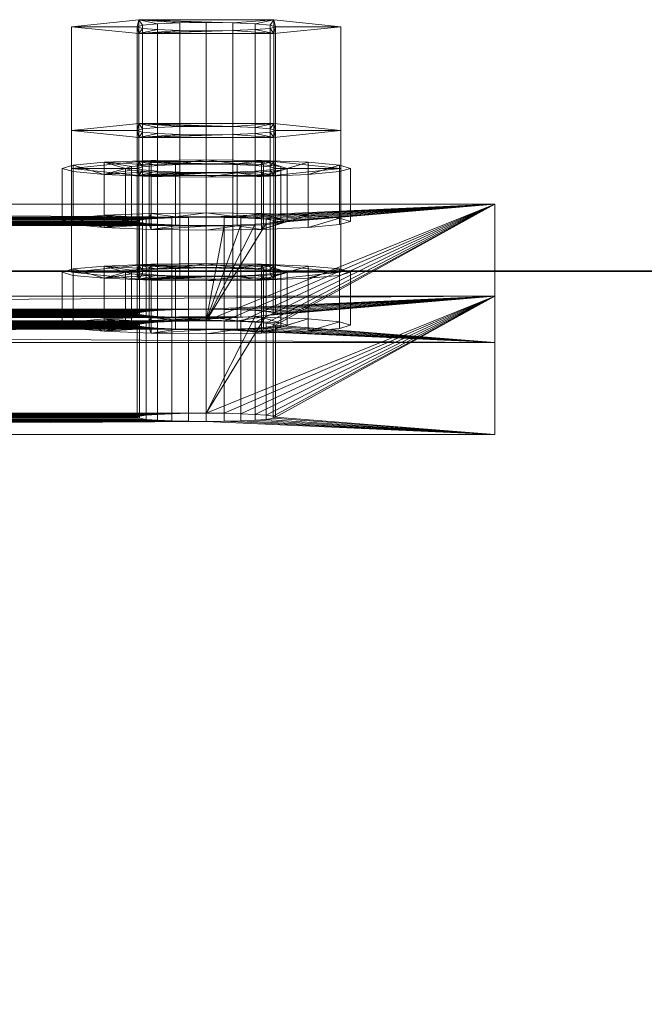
# Model space of a CAD drawing. Extents: x -0.3 to 41.3, y 0 to 17.8.
# Tile 393 of 625: x 22.4593 to 22.5134, y 9.0724 to 9.1578. Entities that reach past the tile are written whole.
import ezdxf

# ---------------------------------------------------------------- set-up
doc = ezdxf.new("R2010")
doc.units = 0
doc.header["$MEASUREMENT"] = 0
for name, color, linetype, lineweight in [('ANILHAS', 135, 'Continuous', 0), ('PLACAS_DE_BASE', 144, 'Continuous', 0), ('PORCAS', 157, 'Continuous', 0)]:
    doc.layers.add(name, color=color, linetype=linetype, lineweight=lineweight)
for name, color, linetype in [('V110', 7, 'Continuous'), ('V211', 7, 'Continuous'), ('V304', 7, 'Continuous')]:
    doc.layers.add(name, color=color, linetype=linetype)

msp = doc.modelspace()

# ---------------------------------------------------------------- linework, layer by layer
at = {"layer": 'V110', "color": 252, "true_color": 0x838383}
for points, invisible_edges in [([(24.88823, 9.13598, 196.60001), (18.82079, 9.13598, 196.60001), (18.82079, 8.98598, 196.60001)], 12), ([(24.88823, 9.13598, 196.00001), (18.82079, 9.13598, 196.00001), (18.82079, 8.98598, 196.00001)], 12), ([(24.88823, 9.13598, 196.60001), (18.82079, 8.98598, 196.60001), (24.88823, 8.98598, 196.60001)], 9), ([(24.88823, 9.13598, 196.00001), (18.82079, 8.98598, 196.00001), (24.88823, 8.98598, 196.00001)], 9)]:
    msp.add_3dface(points, dxfattribs=dict(at, invisible_edges=invisible_edges))
msp.add_3dface([(24.88823, 9.13598, 196.60001), (18.82079, 9.13598, 196.60001), (18.82079, 9.13598, 196.00001), (24.88823, 9.13598, 196.00001)], dxfattribs=at)
at = {"layer": 'V211', "color": 252, "true_color": 0x838383}
for points, invisible_edges in [([(24.88823, 9.13598, 199.55), (18.82079, 9.13598, 199.55), (18.82079, 8.98598, 199.55)], 12), ([(24.88823, 9.13598, 198.95), (18.82079, 9.13598, 198.95), (18.82079, 8.98598, 198.95)], 12), ([(24.88823, 9.13598, 199.55), (18.82079, 8.98598, 199.55), (24.88823, 8.98598, 199.55)], 9), ([(24.88823, 9.13598, 198.95), (18.82079, 8.98598, 198.95), (24.88823, 8.98598, 198.95)], 9)]:
    msp.add_3dface(points, dxfattribs=dict(at, invisible_edges=invisible_edges))
msp.add_3dface([(24.88823, 9.13598, 199.55), (18.82079, 9.13598, 199.55), (18.82079, 9.13598, 198.95), (24.88823, 9.13598, 198.95)], dxfattribs=at)
at = {"layer": 'V304', "color": 252, "true_color": 0x838383}
for points, invisible_edges in [([(24.88823, 9.13598, 200.60001), (18.82079, 9.13598, 200.60001), (18.82079, 8.98598, 200.60001)], 12), ([(24.88823, 9.13598, 200.30001), (18.82079, 9.13598, 200.30001), (18.82079, 8.98598, 200.30001)], 12), ([(24.88823, 9.13598, 200.60001), (18.82079, 8.98598, 200.60001), (24.88823, 8.98598, 200.60001)], 9), ([(24.88823, 9.13598, 200.30001), (18.82079, 8.98598, 200.30001), (24.88823, 8.98598, 200.30001)], 9)]:
    msp.add_3dface(points, dxfattribs=dict(at, invisible_edges=invisible_edges))
msp.add_3dface([(24.88823, 9.13598, 200.60001), (18.82079, 9.13598, 200.60001), (18.82079, 9.13598, 200.30001), (24.88823, 9.13598, 200.30001)], dxfattribs=at)

# ---------------------------------------------------------------- meshes
at = {"layer": 'ANILHAS'}
mesh = msp.add_polyface(dxfattribs=at)
corners = [(22.46295, 9.1403, 199.57206), (22.46295, 9.14489, 199.57178), (22.4639, 9.14002, 199.56729), (22.4639, 9.14059, 199.57683), (22.4639, 9.14461, 199.56701), (22.4639, 9.14518, 199.57656), (22.46661, 9.13977, 199.56324), (22.46661, 9.14083, 199.58088), (22.46661, 9.14436, 199.56296), (22.46661, 9.14542, 199.58061), (22.46845, 9.1403, 199.57206), (22.46845, 9.14489, 199.57178), (22.46898, 9.14014, 199.56938), (22.46898, 9.14046, 199.57474), (22.46898, 9.14473, 199.56911), (22.46898, 9.14505, 199.57446), (22.4705, 9.14, 199.56712), (22.4705, 9.1406, 199.577), (22.4705, 9.1446, 199.56684), (22.4705, 9.14519, 199.57673), (22.47067, 9.13961, 199.56053), (22.47067, 9.14099, 199.58359), (22.47067, 9.1442, 199.56025), (22.47067, 9.14559, 199.58331), (22.47277, 9.13991, 199.5656), (22.47277, 9.14069, 199.57852), (22.47277, 9.14451, 199.56533), (22.47277, 9.14528, 199.57824), (22.47545, 9.13955, 199.55958), (22.47545, 9.13988, 199.56507), (22.47545, 9.14072, 199.57905), (22.47545, 9.14105, 199.58454), (22.47545, 9.14414, 199.55931), (22.47545, 9.14447, 199.5648), (22.47545, 9.14531, 199.57877), (22.47545, 9.14564, 199.58426), (22.47813, 9.13991, 199.5656), (22.47813, 9.14069, 199.57852), (22.47813, 9.14451, 199.56533), (22.47813, 9.14528, 199.57824), (22.48023, 9.13961, 199.56053), (22.48023, 9.14099, 199.58359), (22.48023, 9.1442, 199.56025), (22.48023, 9.14559, 199.58331), (22.4804, 9.14, 199.56712), (22.4804, 9.1406, 199.577), (22.4804, 9.1446, 199.56684), (22.4804, 9.14519, 199.57673), (22.48192, 9.14014, 199.56938), (22.48192, 9.14046, 199.57474), (22.48192, 9.14473, 199.56911), (22.48192, 9.14505, 199.57446), (22.48245, 9.1403, 199.57206), (22.48245, 9.14489, 199.57178), (22.48429, 9.13977, 199.56324), (22.48429, 9.14083, 199.58088), (22.48429, 9.14436, 199.56296), (22.48429, 9.14542, 199.58061), (22.487, 9.14002, 199.56729), (22.487, 9.14059, 199.57683), (22.487, 9.14461, 199.56701), (22.487, 9.14518, 199.57656), (22.48795, 9.1403, 199.57206), (22.48795, 9.14489, 199.57178)]
mesh.append_faces([[corners[k] for k in face] for face in [(0, 3, 5, 1), (3, 7, 9, 5), (7, 21, 23, 9), (21, 31, 35, 23), (31, 41, 43, 35), (41, 55, 57, 43), (55, 59, 61, 57), (59, 62, 63, 61), (62, 58, 60, 63), (58, 54, 56, 60), (54, 40, 42, 56), (40, 28, 32, 42), (28, 20, 22, 32), (20, 6, 8, 22), (6, 2, 4, 8), (2, 0, 1, 4), (10, 12, 14, 11), (12, 16, 18, 14), (16, 24, 26, 18), (24, 29, 33, 26), (29, 36, 38, 33), (36, 44, 46, 38), (44, 48, 50, 46), (48, 52, 53, 50), (52, 49, 51, 53), (49, 45, 47, 51), (45, 37, 39, 47), (37, 30, 34, 39), (30, 25, 27, 34), (25, 17, 19, 27), (17, 13, 15, 19), (13, 10, 11, 15)]])
mesh.append_faces([[corners[k] for k in face] for face in [(59, 58, 62), (2, 3, 0), (60, 61, 63), (5, 4, 1)]], dxfattribs={"vtx0": -1})
mesh.append_faces([[corners[k] for k in face] for face in [(41, 52, 55), (52, 41, 49), (49, 41, 45), (45, 41, 37), (37, 31, 30), (30, 31, 25), (25, 21, 17), (17, 7, 13), (13, 7, 10), (58, 59, 54), (54, 55, 40), (40, 36, 28), (28, 29, 20), (20, 16, 6), (6, 3, 2), (61, 56, 57), (53, 42, 50), (50, 42, 46), (46, 42, 38), (38, 32, 33), (33, 22, 26), (26, 22, 18), (18, 8, 14), (14, 8, 11), (9, 8, 5), (43, 39, 35), (35, 27, 23), (23, 19, 9)]], dxfattribs={"vtx0": -1, "vtx1": -1})
mesh.append_faces([[corners[k] for k in face] for face in [(40, 55, 52), (6, 10, 7), (57, 42, 53), (11, 8, 9)]], dxfattribs={"vtx0": -1, "vtx1": -1, "vtx2": -1})
mesh.append_faces([[corners[k] for k in face] for face in [(37, 41, 31), (25, 31, 21), (17, 21, 7), (54, 59, 55), (40, 52, 48), (40, 48, 44), (40, 44, 36), (28, 36, 29), (20, 29, 24), (20, 24, 16), (6, 16, 12), (6, 12, 10), (6, 7, 3), (61, 60, 56), (57, 56, 42), (38, 42, 32), (33, 32, 22), (18, 22, 8), (5, 8, 4), (53, 43, 57), (43, 53, 51), (43, 51, 47), (43, 47, 39), (35, 39, 34), (35, 34, 27), (23, 27, 19), (9, 19, 15), (9, 15, 11)]], dxfattribs={"vtx0": -1, "vtx2": -1})
mesh = msp.add_polyface(dxfattribs=at)
corners = [(22.46295, 9.13131, 199.42233), (22.46295, 9.1359, 199.42205), (22.4639, 9.13102, 199.41756), (22.4639, 9.13159, 199.4271), (22.4639, 9.13561, 199.41728), (22.4639, 9.13618, 199.42683), (22.46661, 9.13077, 199.41351), (22.46661, 9.13184, 199.43115), (22.46661, 9.13537, 199.41323), (22.46661, 9.13643, 199.43088), (22.46845, 9.13131, 199.42233), (22.46845, 9.1359, 199.42205), (22.46898, 9.13114, 199.41965), (22.46898, 9.13147, 199.42501), (22.46898, 9.13574, 199.41938), (22.46898, 9.13606, 199.42473), (22.4705, 9.13101, 199.41739), (22.4705, 9.1316, 199.42727), (22.4705, 9.1356, 199.41711), (22.4705, 9.13619, 199.427), (22.47067, 9.13061, 199.4108), (22.47067, 9.132, 199.43386), (22.47067, 9.1352, 199.41053), (22.47067, 9.13659, 199.43358), (22.47277, 9.13092, 199.41587), (22.47277, 9.13169, 199.42879), (22.47277, 9.13551, 199.4156), (22.47277, 9.13628, 199.42851), (22.47545, 9.13056, 199.40985), (22.47545, 9.13089, 199.41534), (22.47545, 9.13173, 199.42932), (22.47545, 9.13205, 199.43481), (22.47545, 9.13515, 199.40958), (22.47545, 9.13548, 199.41507), (22.47545, 9.13632, 199.42904), (22.47545, 9.13665, 199.43453), (22.47813, 9.13092, 199.41587), (22.47813, 9.13169, 199.42879), (22.47813, 9.13551, 199.4156), (22.47813, 9.13628, 199.42851), (22.48023, 9.13061, 199.4108), (22.48023, 9.132, 199.43386), (22.48023, 9.1352, 199.41053), (22.48023, 9.13659, 199.43358), (22.4804, 9.13101, 199.41739), (22.4804, 9.1316, 199.42727), (22.4804, 9.1356, 199.41711), (22.4804, 9.13619, 199.427), (22.48192, 9.13114, 199.41965), (22.48192, 9.13147, 199.42501), (22.48192, 9.13574, 199.41938), (22.48192, 9.13606, 199.42473), (22.48245, 9.13131, 199.42233), (22.48245, 9.1359, 199.42205), (22.48429, 9.13077, 199.41351), (22.48429, 9.13184, 199.43115), (22.48429, 9.13537, 199.41323), (22.48429, 9.13643, 199.43088), (22.487, 9.13102, 199.41756), (22.487, 9.13159, 199.4271), (22.487, 9.13561, 199.41728), (22.487, 9.13618, 199.42683), (22.48795, 9.13131, 199.42233), (22.48795, 9.1359, 199.42205)]
mesh.append_faces([[corners[k] for k in face] for face in [(0, 3, 5, 1), (3, 7, 9, 5), (7, 21, 23, 9), (21, 31, 35, 23), (31, 41, 43, 35), (41, 55, 57, 43), (55, 59, 61, 57), (59, 62, 63, 61), (62, 58, 60, 63), (58, 54, 56, 60), (54, 40, 42, 56), (40, 28, 32, 42), (28, 20, 22, 32), (20, 6, 8, 22), (6, 2, 4, 8), (2, 0, 1, 4), (10, 12, 14, 11), (12, 16, 18, 14), (16, 24, 26, 18), (24, 29, 33, 26), (29, 36, 38, 33), (36, 44, 46, 38), (44, 48, 50, 46), (48, 52, 53, 50), (52, 49, 51, 53), (49, 45, 47, 51), (45, 37, 39, 47), (37, 30, 34, 39), (30, 25, 27, 34), (25, 17, 19, 27), (17, 13, 15, 19), (13, 10, 11, 15)]])
mesh.append_faces([[corners[k] for k in face] for face in [(59, 58, 62), (2, 3, 0), (60, 61, 63), (5, 4, 1)]], dxfattribs={"vtx0": -1})
mesh.append_faces([[corners[k] for k in face] for face in [(41, 52, 55), (52, 41, 49), (49, 41, 45), (45, 41, 37), (37, 31, 30), (30, 31, 25), (25, 21, 17), (17, 7, 13), (13, 7, 10), (58, 59, 54), (54, 55, 40), (40, 36, 28), (28, 29, 20), (20, 16, 6), (6, 3, 2), (61, 56, 57), (53, 42, 50), (50, 42, 46), (46, 42, 38), (38, 32, 33), (33, 22, 26), (26, 22, 18), (18, 8, 14), (14, 8, 11), (9, 8, 5), (43, 39, 35), (35, 27, 23), (23, 19, 9)]], dxfattribs={"vtx0": -1, "vtx1": -1})
mesh.append_faces([[corners[k] for k in face] for face in [(40, 55, 52), (6, 10, 7), (57, 42, 53), (11, 8, 9)]], dxfattribs={"vtx0": -1, "vtx1": -1, "vtx2": -1})
mesh.append_faces([[corners[k] for k in face] for face in [(37, 41, 31), (25, 31, 21), (17, 21, 7), (54, 59, 55), (40, 52, 48), (40, 48, 44), (40, 44, 36), (28, 36, 29), (20, 29, 24), (20, 24, 16), (6, 16, 12), (6, 12, 10), (6, 7, 3), (61, 60, 56), (57, 56, 42), (38, 42, 32), (33, 32, 22), (18, 22, 8), (5, 8, 4), (53, 43, 57), (43, 53, 51), (43, 51, 47), (43, 47, 39), (35, 39, 34), (35, 34, 27), (23, 27, 19), (9, 19, 15), (9, 15, 11)]], dxfattribs={"vtx0": -1, "vtx2": -1})
at = {"layer": 'PLACAS_DE_BASE'}
mesh = msp.add_polyface(dxfattribs=at)
corners = [(22.32545, 9.12296, 199.41683), (22.30045, 9.12182, 199.39786), (22.47545, 9.12296, 199.41683), (22.32545, 9.13196, 199.56656), (22.32545, 9.12368, 199.4288), (22.47545, 9.13196, 199.56656), (22.30045, 9.13382, 199.5975), (22.32545, 9.13268, 199.57853), (22.50045, 9.13382, 199.5975), (22.4739, 9.13197, 199.56676), (22.327, 9.13197, 199.56676), (22.47245, 9.132, 199.56736), (22.32845, 9.132, 199.56736), (22.327, 9.13266, 199.57833), (22.47545, 9.13268, 199.57853), (22.4739, 9.12297, 199.41703), (22.327, 9.12297, 199.41703), (22.47245, 9.12301, 199.41763), (22.32845, 9.12301, 199.41763), (22.327, 9.12367, 199.4286), (22.47545, 9.12368, 199.4288), (22.30045, 9.12981, 199.39738), (22.32545, 9.13095, 199.41635), (22.50045, 9.12981, 199.39738), (22.32545, 9.13167, 199.42832), (22.32121, 9.14005, 199.56783), (22.47545, 9.13167, 199.42832), (22.32245, 9.13999, 199.56688), (22.3239, 9.13995, 199.56628), (22.32545, 9.13994, 199.56608), (22.32545, 9.14066, 199.57805), (22.30045, 9.1418, 199.59702), (22.47545, 9.14066, 199.57805), (22.327, 9.13995, 199.56628), (22.47545, 9.13994, 199.56608), (22.4739, 9.14065, 199.57785), (22.327, 9.14065, 199.57785), (22.327, 9.13096, 199.41655), (22.47545, 9.13095, 199.41635), (22.4739, 9.13165, 199.42812), (22.327, 9.13165, 199.42812), (22.32845, 9.13099, 199.41715), (22.32969, 9.12307, 199.41858), (22.32969, 9.13105, 199.4181), (22.33065, 9.12314, 199.41982), (22.33065, 9.13113, 199.41934), (22.33125, 9.12323, 199.42126), (22.33125, 9.13121, 199.42079), (22.33145, 9.12332, 199.42281), (22.33145, 9.13131, 199.42234), (22.33125, 9.12341, 199.42437), (22.33125, 9.1314, 199.42389), (22.33065, 9.1235, 199.42581), (22.33065, 9.13149, 199.42533), (22.32969, 9.12357, 199.42705), (22.32969, 9.13156, 199.42657), (22.32845, 9.12363, 199.428), (22.32845, 9.13162, 199.42752), (22.32845, 9.13999, 199.56688), (22.32969, 9.13206, 199.56831), (22.32969, 9.14005, 199.56783), (22.33065, 9.13214, 199.56955), (22.33065, 9.14012, 199.56907), (22.33125, 9.13222, 199.57099), (22.33125, 9.14021, 199.57051), (22.33145, 9.13232, 199.57254), (22.33145, 9.1403, 199.57207), (22.33125, 9.13241, 199.5741), (22.33125, 9.1404, 199.57362), (22.33065, 9.1325, 199.57554), (22.33065, 9.14048, 199.57506), (22.32969, 9.13257, 199.57678), (22.32969, 9.14056, 199.5763), (22.32845, 9.13263, 199.57773), (22.32845, 9.14061, 199.57725)]
mesh.append_faces([[corners[k] for k in face] for face in [(16, 18, 41, 37), (18, 42, 43, 41), (42, 44, 45, 43), (44, 46, 47, 45), (46, 48, 49, 47), (48, 50, 51, 49), (50, 52, 53, 51), (52, 54, 55, 53), (54, 56, 57, 55), (56, 19, 40, 57), (10, 12, 58, 33), (12, 59, 60, 58), (59, 61, 62, 60), (61, 63, 64, 62), (63, 65, 66, 64), (65, 67, 68, 66), (67, 69, 70, 68), (69, 71, 72, 70), (71, 73, 74, 72), (73, 13, 36, 74)]])
mesh.append_faces([[corners[k] for k in face] for face in [(6, 7, 8), (3, 9, 10), (10, 11, 12), (13, 14, 7), (0, 15, 16), (16, 17, 18), (19, 20, 4), (21, 22, 23), (33, 34, 29), (37, 38, 22)]], dxfattribs={"vtx0": -1, "vtx1": -1})
mesh.append_faces([[corners[k] for k in face] for face in [(0, 1, 2), (3, 4, 5), (24, 25, 26), (30, 31, 32)]], dxfattribs={"vtx0": -1, "vtx1": -1, "vtx2": -1})
mesh.append_faces([[corners[k] for k in face] for face in [(26, 25, 27), (26, 27, 28), (26, 28, 29), (35, 36, 30), (39, 40, 24)]], dxfattribs={"vtx0": -1, "vtx2": -1})
mesh = msp.add_polyface(dxfattribs=at)
corners = [(22.4739, 9.13197, 199.56676), (22.32545, 9.13196, 199.56656), (22.47545, 9.13196, 199.56656), (22.327, 9.13197, 199.56676), (22.47245, 9.132, 199.56736), (22.32845, 9.132, 199.56736), (22.47121, 9.13206, 199.56831), (22.32969, 9.13206, 199.56831), (22.47025, 9.13214, 199.56955), (22.33065, 9.13214, 199.56955), (22.46965, 9.13222, 199.57099), (22.33125, 9.13222, 199.57099), (22.46945, 9.13232, 199.57254), (22.33145, 9.13232, 199.57254), (22.46965, 9.13241, 199.5741), (22.33125, 9.13241, 199.5741), (22.47025, 9.1325, 199.57554), (22.33065, 9.1325, 199.57554), (22.47121, 9.13257, 199.57678), (22.32969, 9.13257, 199.57678), (22.47245, 9.13263, 199.57773), (22.4739, 9.12297, 199.41703), (22.32545, 9.12296, 199.41683), (22.47545, 9.12296, 199.41683), (22.327, 9.12297, 199.41703), (22.47245, 9.12301, 199.41763), (22.32845, 9.12301, 199.41763), (22.47121, 9.12307, 199.41858), (22.32969, 9.12307, 199.41858), (22.47025, 9.12314, 199.41982), (22.33065, 9.12314, 199.41982), (22.46965, 9.12323, 199.42126), (22.33125, 9.12323, 199.42126), (22.46945, 9.12332, 199.42281), (22.33145, 9.12332, 199.42281), (22.46965, 9.12341, 199.42437), (22.33125, 9.12341, 199.42437), (22.47025, 9.1235, 199.42581), (22.33065, 9.1235, 199.42581), (22.47121, 9.12357, 199.42705), (22.32969, 9.12357, 199.42705), (22.47245, 9.12363, 199.428), (22.47245, 9.13999, 199.56688), (22.32969, 9.14005, 199.56783), (22.47121, 9.14005, 199.56783), (22.33065, 9.14012, 199.56907), (22.47025, 9.14012, 199.56907), (22.33125, 9.14021, 199.57051), (22.46965, 9.14021, 199.57051), (22.33145, 9.1403, 199.57207), (22.46945, 9.1403, 199.57207), (22.33125, 9.1404, 199.57362), (22.46965, 9.1404, 199.57362), (22.33065, 9.14048, 199.57506), (22.47025, 9.14048, 199.57506), (22.32969, 9.14056, 199.5763), (22.47121, 9.14056, 199.5763), (22.32845, 9.14061, 199.57725), (22.47245, 9.14061, 199.57725), (22.327, 9.14065, 199.57785), (22.4739, 9.14065, 199.57785), (22.47245, 9.13099, 199.41715), (22.32969, 9.13105, 199.4181), (22.47121, 9.13105, 199.4181), (22.33065, 9.13113, 199.41934), (22.47025, 9.13113, 199.41934), (22.33125, 9.13121, 199.42079), (22.46965, 9.13121, 199.42079), (22.33145, 9.13131, 199.42234), (22.46945, 9.13131, 199.42234), (22.33125, 9.1314, 199.42389), (22.46965, 9.1314, 199.42389), (22.33065, 9.13149, 199.42533), (22.47025, 9.13149, 199.42533), (22.32969, 9.13156, 199.42657), (22.47121, 9.13156, 199.42657), (22.32845, 9.13162, 199.42752), (22.47245, 9.13162, 199.42752), (22.327, 9.13165, 199.42812), (22.4739, 9.13165, 199.42812), (22.30045, 9.13382, 199.5975), (22.50045, 9.13382, 199.5975), (22.50045, 9.1418, 199.59702), (22.30045, 9.1418, 199.59702)]
mesh.append_faces([[corners[k] for k in face] for face in [(80, 81, 82, 83)]])
mesh.append_faces([[corners[k] for k in face] for face in [(0, 1, 2), (21, 22, 23), (42, 43, 44), (44, 45, 46), (46, 47, 48), (48, 49, 50), (50, 51, 52), (52, 53, 54), (54, 55, 56), (56, 57, 58), (58, 59, 60), (61, 62, 63), (63, 64, 65), (65, 66, 67), (67, 68, 69), (69, 70, 71), (71, 72, 73), (73, 74, 75), (75, 76, 77), (77, 78, 79)]], dxfattribs={"vtx0": -1, "vtx1": -1})
mesh.append_faces([[corners[k] for k in face] for face in [(3, 0, 4), (5, 4, 6), (7, 6, 8), (9, 8, 10), (11, 10, 12), (13, 12, 14), (15, 14, 16), (17, 16, 18), (19, 18, 20), (24, 21, 25), (26, 25, 27), (28, 27, 29), (30, 29, 31), (32, 31, 33), (34, 33, 35), (36, 35, 37), (38, 37, 39), (40, 39, 41)]], dxfattribs={"vtx0": -1, "vtx2": -1})
mesh = msp.add_polyface(dxfattribs=at)
corners = [(22.50045, 9.12182, 199.39786), (22.47545, 9.12296, 199.41683), (22.30045, 9.12182, 199.39786), (22.47545, 9.12368, 199.4288), (22.47969, 9.13206, 199.56831), (22.32545, 9.12368, 199.4288), (22.47845, 9.132, 199.56736), (22.477, 9.13197, 199.56676), (22.47545, 9.13196, 199.56656), (22.47545, 9.13268, 199.57853), (22.50045, 9.13382, 199.5975), (22.32545, 9.13268, 199.57853), (22.32845, 9.13263, 199.57773), (22.47245, 9.13263, 199.57773), (22.4739, 9.13266, 199.57833), (22.327, 9.13266, 199.57833), (22.32845, 9.12363, 199.428), (22.47245, 9.12363, 199.428), (22.4739, 9.12367, 199.4286), (22.327, 9.12367, 199.4286), (22.47545, 9.13095, 199.41635), (22.50045, 9.12981, 199.39738), (22.32545, 9.13095, 199.41635), (22.47545, 9.13994, 199.56608), (22.47545, 9.13167, 199.42832), (22.32545, 9.13994, 199.56608), (22.50045, 9.1418, 199.59702), (22.47545, 9.14066, 199.57805), (22.30045, 9.1418, 199.59702), (22.327, 9.13995, 199.56628), (22.4739, 9.13995, 199.56628), (22.32845, 9.13999, 199.56688), (22.47245, 9.13999, 199.56688), (22.4739, 9.14065, 199.57785), (22.32545, 9.14066, 199.57805), (22.327, 9.13096, 199.41655), (22.4739, 9.13096, 199.41655), (22.32845, 9.13099, 199.41715), (22.47245, 9.13099, 199.41715), (22.4739, 9.13165, 199.42812), (22.32545, 9.13167, 199.42832), (22.46945, 9.12332, 199.42281), (22.46965, 9.12323, 199.42126), (22.46965, 9.13121, 199.42079), (22.46945, 9.13131, 199.42234), (22.47025, 9.12314, 199.41982), (22.47025, 9.13113, 199.41934), (22.47121, 9.12307, 199.41858), (22.47121, 9.13105, 199.4181), (22.47245, 9.12301, 199.41763), (22.4739, 9.12297, 199.41703), (22.47245, 9.13162, 199.42752), (22.47121, 9.12357, 199.42705), (22.47121, 9.13156, 199.42657), (22.47025, 9.1235, 199.42581), (22.47025, 9.13149, 199.42533), (22.46965, 9.12341, 199.42437), (22.46965, 9.1314, 199.42389), (22.46945, 9.13232, 199.57254), (22.46965, 9.13222, 199.57099), (22.46965, 9.14021, 199.57051), (22.46945, 9.1403, 199.57207), (22.47025, 9.13214, 199.56955), (22.47025, 9.14012, 199.56907), (22.47121, 9.13206, 199.56831), (22.47121, 9.14005, 199.56783), (22.47245, 9.132, 199.56736), (22.4739, 9.13197, 199.56676), (22.47245, 9.14061, 199.57725), (22.47121, 9.13257, 199.57678), (22.47121, 9.14056, 199.5763), (22.47025, 9.1325, 199.57554), (22.47025, 9.14048, 199.57506), (22.46965, 9.13241, 199.5741), (22.46965, 9.1404, 199.57362)]
mesh.append_faces([[corners[k] for k in face] for face in [(41, 42, 43, 44), (42, 45, 46, 43), (45, 47, 48, 46), (47, 49, 38, 48), (49, 50, 36, 38), (18, 17, 51, 39), (17, 52, 53, 51), (52, 54, 55, 53), (54, 56, 57, 55), (56, 41, 44, 57), (58, 59, 60, 61), (59, 62, 63, 60), (62, 64, 65, 63), (64, 66, 32, 65), (66, 67, 30, 32), (14, 13, 68, 33), (13, 69, 70, 68), (69, 71, 72, 70), (71, 73, 74, 72), (73, 58, 61, 74)]])
mesh.append_faces([[corners[k] for k in face] for face in [(0, 1, 2), (26, 27, 28), (23, 29, 30), (30, 31, 32), (33, 34, 27), (20, 35, 36), (36, 37, 38), (39, 40, 24)]], dxfattribs={"vtx0": -1, "vtx1": -1})
mesh.append_faces([[corners[k] for k in face] for face in [(3, 4, 5), (9, 10, 11), (20, 21, 22), (23, 24, 25)]], dxfattribs={"vtx0": -1, "vtx1": -1, "vtx2": -1})
mesh.append_faces([[corners[k] for k in face] for face in [(5, 4, 6), (5, 6, 7), (5, 7, 8), (12, 13, 14), (15, 14, 9), (16, 17, 18), (19, 18, 3)]], dxfattribs={"vtx0": -1, "vtx2": -1})
mesh = msp.add_polyface(dxfattribs=at)
corners = [(22.47545, 9.12296, 199.41683), (22.50045, 9.12182, 199.39786), (22.477, 9.12297, 199.41703), (22.477, 9.12367, 199.4286), (22.50045, 9.13382, 199.5975), (22.47545, 9.12368, 199.4288), (22.48065, 9.13214, 199.56955), (22.47969, 9.13206, 199.56831), (22.477, 9.13266, 199.57833), (22.47545, 9.13268, 199.57853), (22.477, 9.13096, 199.41655), (22.50045, 9.12981, 199.39738), (22.47545, 9.13095, 199.41635), (22.50045, 9.1418, 199.59702), (22.477, 9.13165, 199.42812), (22.47545, 9.13167, 199.42832), (22.48065, 9.14012, 199.56907), (22.47969, 9.14005, 199.56783), (22.47845, 9.13999, 199.56688), (22.477, 9.13995, 199.56628), (22.47545, 9.13994, 199.56608), (22.477, 9.14065, 199.57785), (22.47545, 9.14066, 199.57805), (22.4739, 9.12297, 199.41703), (22.4739, 9.13096, 199.41655), (22.47845, 9.12301, 199.41763), (22.47845, 9.13099, 199.41715), (22.47969, 9.12307, 199.41858), (22.47969, 9.13105, 199.4181), (22.48065, 9.12314, 199.41982), (22.48065, 9.13113, 199.41934), (22.48125, 9.12323, 199.42126), (22.48125, 9.13121, 199.42079), (22.48145, 9.12332, 199.42281), (22.48145, 9.13131, 199.42234), (22.48125, 9.12341, 199.42437), (22.48125, 9.1314, 199.42389), (22.48065, 9.1235, 199.42581), (22.48065, 9.13149, 199.42533), (22.47969, 9.12357, 199.42705), (22.47969, 9.13156, 199.42657), (22.47845, 9.12363, 199.428), (22.47845, 9.13162, 199.42752), (22.4739, 9.12367, 199.4286), (22.4739, 9.13165, 199.42812), (22.4739, 9.13197, 199.56676), (22.47545, 9.13196, 199.56656), (22.4739, 9.13995, 199.56628), (22.477, 9.13197, 199.56676), (22.47845, 9.132, 199.56736), (22.48125, 9.13222, 199.57099), (22.48125, 9.14021, 199.57051), (22.48145, 9.13232, 199.57254), (22.48145, 9.1403, 199.57207), (22.48125, 9.13241, 199.5741), (22.48125, 9.1404, 199.57362), (22.48065, 9.1325, 199.57554), (22.48065, 9.14048, 199.57506), (22.47969, 9.13257, 199.57678), (22.47969, 9.14056, 199.5763), (22.47845, 9.13263, 199.57773), (22.47845, 9.14061, 199.57725), (22.4739, 9.13266, 199.57833), (22.4739, 9.14065, 199.57785)]
mesh.append_faces([[corners[k] for k in face] for face in [(23, 0, 12, 24), (0, 2, 10, 12), (2, 25, 26, 10), (25, 27, 28, 26), (27, 29, 30, 28), (29, 31, 32, 30), (31, 33, 34, 32), (33, 35, 36, 34), (35, 37, 38, 36), (37, 39, 40, 38), (39, 41, 42, 40), (41, 3, 14, 42), (3, 5, 15, 14), (5, 43, 44, 15), (45, 46, 20, 47), (46, 48, 19, 20), (48, 49, 18, 19), (49, 7, 17, 18), (7, 6, 16, 17), (6, 50, 51, 16), (50, 52, 53, 51), (52, 54, 55, 53), (54, 56, 57, 55), (56, 58, 59, 57), (58, 60, 61, 59), (60, 8, 21, 61), (8, 9, 22, 21), (9, 62, 63, 22)]])
mesh.append_faces([[corners[k] for k in face] for face in [(0, 1, 2), (3, 4, 5), (8, 4, 9), (10, 11, 12), (16, 15, 17), (17, 15, 18), (18, 15, 19), (19, 15, 20)]], dxfattribs={"vtx0": -1, "vtx1": -1})
mesh.append_faces([[corners[k] for k in face] for face in [(5, 6, 7), (13, 14, 15), (13, 21, 22)]], dxfattribs={"vtx0": -1, "vtx2": -1})
mesh = msp.add_polyface(dxfattribs=at)
corners = [(22.477, 9.12297, 199.41703), (22.50045, 9.12182, 199.39786), (22.47845, 9.12301, 199.41763), (22.47969, 9.12307, 199.41858), (22.48065, 9.12314, 199.41982), (22.48125, 9.12323, 199.42126), (22.48145, 9.12332, 199.42281), (22.50045, 9.13382, 199.5975), (22.48125, 9.12341, 199.42437), (22.48065, 9.1235, 199.42581), (22.47969, 9.12357, 199.42705), (22.47845, 9.12363, 199.428), (22.477, 9.12367, 199.4286), (22.47545, 9.12368, 199.4288), (22.48065, 9.13214, 199.56955), (22.48125, 9.13222, 199.57099), (22.48145, 9.13232, 199.57254), (22.48125, 9.13241, 199.5741), (22.48065, 9.1325, 199.57554), (22.47969, 9.13257, 199.57678), (22.47845, 9.13263, 199.57773), (22.477, 9.13266, 199.57833), (22.50045, 9.12981, 199.39738), (22.48145, 9.13131, 199.42234), (22.50045, 9.1418, 199.59702), (22.48125, 9.13121, 199.42079), (22.48065, 9.13113, 199.41934), (22.47969, 9.13105, 199.4181), (22.47845, 9.13099, 199.41715), (22.477, 9.13096, 199.41655), (22.48125, 9.1314, 199.42389), (22.48065, 9.13149, 199.42533), (22.47969, 9.13156, 199.42657), (22.47845, 9.13162, 199.42752), (22.477, 9.13165, 199.42812), (22.47545, 9.13167, 199.42832), (22.48065, 9.14012, 199.56907), (22.48125, 9.14021, 199.57051), (22.48145, 9.1403, 199.57207), (22.48125, 9.1404, 199.57362), (22.48065, 9.14048, 199.57506), (22.47969, 9.14056, 199.5763), (22.47845, 9.14061, 199.57725), (22.477, 9.14065, 199.57785)]
mesh.append_faces([[corners[k] for k in face] for face in [(7, 1, 22, 24)]])
mesh.append_faces([[corners[k] for k in face] for face in [(0, 1, 2), (2, 1, 3), (3, 1, 4), (4, 1, 5), (5, 1, 6), (6, 7, 8), (8, 7, 9), (9, 7, 10), (10, 7, 11), (11, 7, 12), (14, 7, 15), (15, 7, 16), (16, 7, 17), (17, 7, 18), (18, 7, 19), (19, 7, 20), (20, 7, 21), (22, 23, 24), (23, 22, 25), (25, 22, 26), (26, 22, 27), (27, 22, 28), (28, 22, 29)]], dxfattribs={"vtx0": -1, "vtx1": -1})
mesh.append_faces([[corners[k] for k in face] for face in [(13, 7, 14), (24, 35, 36)]], dxfattribs={"vtx0": -1, "vtx1": -1, "vtx2": -1})
mesh.append_faces([[corners[k] for k in face] for face in [(6, 1, 7), (24, 23, 30), (24, 30, 31), (24, 31, 32), (24, 32, 33), (24, 33, 34), (24, 36, 37), (24, 37, 38), (24, 38, 39), (24, 39, 40), (24, 40, 41), (24, 41, 42), (24, 42, 43)]], dxfattribs={"vtx0": -1, "vtx2": -1})
mesh = msp.add_polyface(dxfattribs=at)
corners = [(22.32845, 9.132, 199.56736), (22.47121, 9.13206, 199.56831), (22.32969, 9.13206, 199.56831), (22.47025, 9.13214, 199.56955), (22.33065, 9.13214, 199.56955), (22.46965, 9.13222, 199.57099), (22.33125, 9.13222, 199.57099), (22.46945, 9.13232, 199.57254), (22.33145, 9.13232, 199.57254), (22.46965, 9.13241, 199.5741), (22.33125, 9.13241, 199.5741), (22.47025, 9.1325, 199.57554), (22.33065, 9.1325, 199.57554), (22.47121, 9.13257, 199.57678), (22.32969, 9.13257, 199.57678), (22.47245, 9.13263, 199.57773), (22.32845, 9.13263, 199.57773), (22.4739, 9.13266, 199.57833), (22.327, 9.13266, 199.57833), (22.32845, 9.12301, 199.41763), (22.47121, 9.12307, 199.41858), (22.32969, 9.12307, 199.41858), (22.47025, 9.12314, 199.41982), (22.33065, 9.12314, 199.41982), (22.46965, 9.12323, 199.42126), (22.33125, 9.12323, 199.42126), (22.46945, 9.12332, 199.42281), (22.33145, 9.12332, 199.42281), (22.46965, 9.12341, 199.42437), (22.33125, 9.12341, 199.42437), (22.47025, 9.1235, 199.42581), (22.33065, 9.1235, 199.42581), (22.47121, 9.12357, 199.42705), (22.32969, 9.12357, 199.42705), (22.47245, 9.12363, 199.428), (22.32845, 9.12363, 199.428), (22.4739, 9.12367, 199.4286), (22.327, 9.12367, 199.4286), (22.4739, 9.13995, 199.56628), (22.327, 9.13995, 199.56628), (22.32845, 9.13999, 199.56688), (22.47245, 9.13999, 199.56688), (22.32969, 9.14005, 199.56783), (22.47121, 9.14005, 199.56783), (22.33065, 9.14012, 199.56907), (22.47025, 9.14012, 199.56907), (22.33125, 9.14021, 199.57051), (22.46965, 9.14021, 199.57051), (22.33145, 9.1403, 199.57207), (22.46945, 9.1403, 199.57207), (22.33125, 9.1404, 199.57362), (22.46965, 9.1404, 199.57362), (22.33065, 9.14048, 199.57506), (22.47025, 9.14048, 199.57506), (22.32969, 9.14056, 199.5763), (22.47121, 9.14056, 199.5763), (22.32845, 9.14061, 199.57725), (22.47245, 9.14061, 199.57725), (22.327, 9.14065, 199.57785), (22.4739, 9.13096, 199.41655), (22.327, 9.13096, 199.41655), (22.32845, 9.13099, 199.41715), (22.47245, 9.13099, 199.41715), (22.32969, 9.13105, 199.4181), (22.47121, 9.13105, 199.4181), (22.33065, 9.13113, 199.41934), (22.47025, 9.13113, 199.41934), (22.33125, 9.13121, 199.42079), (22.46965, 9.13121, 199.42079), (22.33145, 9.13131, 199.42234), (22.46945, 9.13131, 199.42234), (22.33125, 9.1314, 199.42389), (22.46965, 9.1314, 199.42389), (22.33065, 9.13149, 199.42533), (22.47025, 9.13149, 199.42533), (22.32969, 9.13156, 199.42657), (22.47121, 9.13156, 199.42657), (22.32845, 9.13162, 199.42752), (22.47245, 9.13162, 199.42752), (22.327, 9.13165, 199.42812), (22.50045, 9.12182, 199.39786), (22.30045, 9.12182, 199.39786), (22.30045, 9.12981, 199.39738), (22.50045, 9.12981, 199.39738)]
mesh.append_faces([[corners[k] for k in face] for face in [(80, 81, 82, 83)]])
mesh.append_faces([[corners[k] for k in face] for face in [(0, 1, 2), (2, 3, 4), (4, 5, 6), (6, 7, 8), (8, 9, 10), (10, 11, 12), (12, 13, 14), (14, 15, 16), (16, 17, 18), (19, 20, 21), (21, 22, 23), (23, 24, 25), (25, 26, 27), (27, 28, 29), (29, 30, 31), (31, 32, 33), (33, 34, 35), (35, 36, 37)]], dxfattribs={"vtx0": -1, "vtx1": -1})
mesh.append_faces([[corners[k] for k in face] for face in [(38, 39, 40), (41, 40, 42), (43, 42, 44), (45, 44, 46), (47, 46, 48), (49, 48, 50), (51, 50, 52), (53, 52, 54), (55, 54, 56), (57, 56, 58), (59, 60, 61), (62, 61, 63), (64, 63, 65), (66, 65, 67), (68, 67, 69), (70, 69, 71), (72, 71, 73), (74, 73, 75), (76, 75, 77), (78, 77, 79)]], dxfattribs={"vtx0": -1, "vtx2": -1})
at = {"layer": 'PORCAS'}
mesh = msp.add_polyface(dxfattribs=at)
corners = [(22.46377, 9.14489, 199.57178), (22.46377, 9.15717, 199.57105), (22.46945, 9.14489, 199.57178), (22.46945, 9.15717, 199.57105), (22.46961, 9.14429, 199.56169), (22.46961, 9.1455, 199.58188), (22.46961, 9.15657, 199.56095), (22.46961, 9.15778, 199.58114), (22.46991, 9.14476, 199.56949), (22.46991, 9.14503, 199.57408), (22.46991, 9.15703, 199.56875), (22.46991, 9.15731, 199.57334), (22.47121, 9.14464, 199.56755), (22.47121, 9.14515, 199.57602), (22.47121, 9.15692, 199.56681), (22.47121, 9.15743, 199.57528), (22.47315, 9.14456, 199.56625), (22.47315, 9.14523, 199.57731), (22.47315, 9.15684, 199.56552), (22.47315, 9.1575, 199.57658), (22.47545, 9.14453, 199.56579), (22.47545, 9.14525, 199.57777), (22.47545, 9.15681, 199.56506), (22.47545, 9.15753, 199.57704), (22.47775, 9.14456, 199.56625), (22.47775, 9.14523, 199.57731), (22.47775, 9.15684, 199.56552), (22.47775, 9.1575, 199.57658), (22.47969, 9.14464, 199.56755), (22.47969, 9.14515, 199.57602), (22.47969, 9.15692, 199.56681), (22.47969, 9.15743, 199.57528), (22.48099, 9.14476, 199.56949), (22.48099, 9.14503, 199.57408), (22.48099, 9.15703, 199.56875), (22.48099, 9.15731, 199.57334), (22.48129, 9.14429, 199.56169), (22.48129, 9.1455, 199.58188), (22.48129, 9.15657, 199.56095), (22.48129, 9.15778, 199.58114), (22.48145, 9.14489, 199.57178), (22.48145, 9.15717, 199.57105), (22.48712, 9.14489, 199.57178), (22.48712, 9.15717, 199.57105)]
mesh.append_faces([[corners[k] for k in face] for face in [(0, 5, 7, 1), (5, 37, 39, 7), (37, 42, 43, 39), (42, 36, 38, 43), (36, 4, 6, 38), (4, 0, 1, 6), (2, 8, 10, 3), (8, 12, 14, 10), (12, 16, 18, 14), (16, 20, 22, 18), (20, 24, 26, 22), (24, 28, 30, 26), (28, 32, 34, 30), (32, 40, 41, 34), (40, 33, 35, 41), (33, 29, 31, 35), (29, 25, 27, 31), (25, 21, 23, 27), (21, 17, 19, 23), (17, 13, 15, 19), (13, 9, 11, 15), (9, 2, 3, 11)]])
mesh.append_faces([[corners[k] for k in face] for face in [(37, 40, 42), (40, 37, 33), (33, 37, 29), (29, 37, 25), (25, 5, 21), (21, 5, 17), (17, 5, 13), (13, 5, 9), (9, 5, 2), (36, 24, 4), (4, 2, 0), (38, 41, 43), (41, 38, 34), (34, 38, 30), (30, 38, 26), (26, 6, 22), (22, 6, 18), (18, 6, 14), (14, 6, 10), (10, 6, 3), (39, 27, 7), (7, 3, 1)]], dxfattribs={"vtx0": -1, "vtx1": -1})
mesh.append_faces([[corners[k] for k in face] for face in [(25, 37, 5), (2, 5, 0), (40, 36, 42), (36, 40, 32), (36, 32, 28), (36, 28, 24), (4, 24, 20), (4, 20, 16), (4, 16, 12), (4, 12, 8), (4, 8, 2), (26, 38, 6), (3, 6, 1), (41, 39, 43), (39, 41, 35), (39, 35, 31), (39, 31, 27), (7, 27, 23), (7, 23, 19), (7, 19, 15), (7, 15, 11), (7, 11, 3)]], dxfattribs={"vtx0": -1, "vtx2": -1})
mesh = msp.add_polyface(dxfattribs=at)
corners = [(22.46377, 9.1359, 199.42205), (22.46377, 9.14817, 199.42132), (22.46945, 9.1359, 199.42205), (22.46945, 9.14817, 199.42132), (22.46961, 9.13529, 199.41196), (22.46961, 9.1365, 199.43215), (22.46961, 9.14757, 199.41122), (22.46961, 9.14878, 199.43141), (22.46991, 9.13576, 199.41976), (22.46991, 9.13603, 199.42435), (22.46991, 9.14804, 199.41902), (22.46991, 9.14831, 199.42361), (22.47121, 9.13564, 199.41782), (22.47121, 9.13615, 199.42629), (22.47121, 9.14792, 199.41708), (22.47121, 9.14843, 199.42555), (22.47315, 9.13556, 199.41652), (22.47315, 9.13623, 199.42758), (22.47315, 9.14784, 199.41579), (22.47315, 9.14851, 199.42685), (22.47545, 9.13554, 199.41607), (22.47545, 9.13626, 199.42804), (22.47545, 9.14781, 199.41533), (22.47545, 9.14853, 199.42731), (22.47775, 9.13556, 199.41652), (22.47775, 9.13623, 199.42758), (22.47775, 9.14784, 199.41579), (22.47775, 9.14851, 199.42685), (22.47969, 9.13564, 199.41782), (22.47969, 9.13615, 199.42629), (22.47969, 9.14792, 199.41708), (22.47969, 9.14843, 199.42555), (22.48099, 9.13576, 199.41976), (22.48099, 9.13603, 199.42435), (22.48099, 9.14804, 199.41902), (22.48099, 9.14831, 199.42361), (22.48129, 9.13529, 199.41196), (22.48129, 9.1365, 199.43215), (22.48129, 9.14757, 199.41122), (22.48129, 9.14878, 199.43141), (22.48145, 9.1359, 199.42205), (22.48145, 9.14817, 199.42132), (22.48712, 9.1359, 199.42205), (22.48712, 9.14817, 199.42132)]
mesh.append_faces([[corners[k] for k in face] for face in [(0, 5, 7, 1), (5, 37, 39, 7), (37, 42, 43, 39), (42, 36, 38, 43), (36, 4, 6, 38), (4, 0, 1, 6), (2, 8, 10, 3), (8, 12, 14, 10), (12, 16, 18, 14), (16, 20, 22, 18), (20, 24, 26, 22), (24, 28, 30, 26), (28, 32, 34, 30), (32, 40, 41, 34), (40, 33, 35, 41), (33, 29, 31, 35), (29, 25, 27, 31), (25, 21, 23, 27), (21, 17, 19, 23), (17, 13, 15, 19), (13, 9, 11, 15), (9, 2, 3, 11)]])
mesh.append_faces([[corners[k] for k in face] for face in [(37, 40, 42), (40, 37, 33), (33, 37, 29), (29, 37, 25), (25, 5, 21), (21, 5, 17), (17, 5, 13), (13, 5, 9), (9, 5, 2), (36, 24, 4), (4, 2, 0), (38, 41, 43), (41, 38, 34), (34, 38, 30), (30, 38, 26), (26, 6, 22), (22, 6, 18), (18, 6, 14), (14, 6, 10), (10, 6, 3), (39, 27, 7), (7, 3, 1)]], dxfattribs={"vtx0": -1, "vtx1": -1})
mesh.append_faces([[corners[k] for k in face] for face in [(25, 37, 5), (2, 5, 0), (40, 36, 42), (36, 40, 32), (36, 32, 28), (36, 28, 24), (4, 24, 20), (4, 20, 16), (4, 16, 12), (4, 12, 8), (4, 8, 2), (26, 38, 6), (3, 6, 1), (41, 39, 43), (39, 41, 35), (39, 35, 31), (39, 31, 27), (7, 27, 23), (7, 23, 19), (7, 19, 15), (7, 15, 11), (7, 11, 3)]], dxfattribs={"vtx0": -1, "vtx2": -1})

doc.saveas('drawing.dxf')
